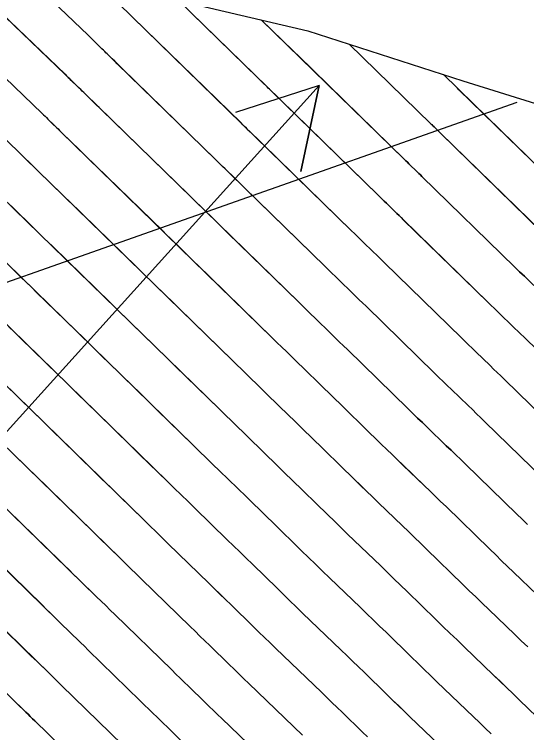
# Model space of a CAD drawing. Extents: x 954385 to 988206, y 1868364 to 1924553.
# Drawn here: x 955772.86 to 955807.79, y 1923075.98 to 1923124.94 of the extents above; entities that cross this region are included whole.
import ezdxf

# ---------------------------------------------------------------- set-up
doc = ezdxf.new("R2010")
doc.units = 0
for name, color, linetype in [('16', 7, 'Continuous'), ('24', 7, 'Continuous'), ('26', 7, 'Continuous'), ('6', 7, 'Continuous'), ('7', 7, 'Continuous')]:
    doc.layers.add(name, color=color, linetype=linetype)

msp = doc.modelspace()

# ---------------------------------------------------------------- linework, layer by layer
at = {"layer": '16'}
for points in [[(955711.282, 1923154.13), (955717.119, 1923145.758), (955727.293, 1923141.942), (955730.068, 1923141.071), (955737.923, 1923138.606), (955747.694, 1923134.367), (955758.591, 1923131.311), (955769.513, 1923128.281), (955780.191, 1923126.779), (955781.602, 1923126.478), (955792.879, 1923123.821), (955803.445, 1923120.417), (955814.086, 1923117.093)], [(955769.315, 1923127.593), (955776.323, 1923120.854), (955776.43, 1923120.75), (955776.536, 1923120.647), (955776.643, 1923120.544), (955776.75, 1923120.44), (955792.253, 1923105.324), (955792.53, 1923105.054), (955792.807, 1923104.784), (955793.083, 1923104.515), (955793.36, 1923104.245), (955794.468, 1923103.166), (955794.744, 1923102.896), (955795.021, 1923102.627), (955795.298, 1923102.357), (955795.575, 1923102.087), (955799.707, 1923098.058), (955800.033, 1923097.741), (955800.358, 1923097.426), (955800.684, 1923097.11), (955801.011, 1923096.796), (955802.319, 1923095.538), (955802.646, 1923095.223), (955802.972, 1923094.908), (955803.298, 1923094.592), (955803.624, 1923094.276), (955807.118, 1923090.875), (955807.481, 1923090.521), (955807.846, 1923090.169)], [(955773.52, 1923127.717), (955777.887, 1923123.518), (955778.001, 1923123.408), (955778.116, 1923123.297), (955778.23, 1923123.186), (955778.344, 1923123.075), (955794.056, 1923107.756), (955794.288, 1923107.529), (955794.521, 1923107.303), (955794.753, 1923107.077), (955794.985, 1923106.85), (955795.914, 1923105.945), (955796.146, 1923105.719), (955796.378, 1923105.493), (955796.611, 1923105.267), (955796.843, 1923105.04), (955801.53, 1923100.47), (955801.814, 1923100.194), (955802.098, 1923099.918), (955802.383, 1923099.643), (955802.668, 1923099.368), (955803.811, 1923098.27), (955804.096, 1923097.995), (955804.381, 1923097.72), (955804.666, 1923097.444), (955804.95, 1923097.168), (955808.954, 1923093.27)], [(955810.79, 1923095.665), (955806.276, 1923100.06), (955806.033, 1923100.296), (955805.79, 1923100.531), (955805.546, 1923100.767), (955805.302, 1923101.002), (955804.326, 1923101.941), (955804.082, 1923102.176), (955803.838, 1923102.411), (955803.595, 1923102.647), (955803.352, 1923102.883), (955798.111, 1923107.993), (955797.923, 1923108.176), (955797.735, 1923108.359), (955797.548, 1923108.542), (955797.36, 1923108.725), (955796.61, 1923109.456), (955796.422, 1923109.639), (955796.234, 1923109.821), (955796.047, 1923110.004), (955795.859, 1923110.187), (955779.938, 1923125.71)], [(955784.036, 1923125.905), (955797.662, 1923112.619), (955797.805, 1923112.479), (955797.948, 1923112.34), (955798.091, 1923112.201), (955798.234, 1923112.061), (955798.807, 1923111.504), (955798.95, 1923111.365), (955799.093, 1923111.225), (955799.236, 1923111.086), (955799.379, 1923110.946), (955805.175, 1923105.296), (955805.376, 1923105.099), (955805.578, 1923104.904), (955805.78, 1923104.708), (955805.983, 1923104.513), (955806.793, 1923103.734), (955806.996, 1923103.539), (955807.198, 1923103.343), (955807.4, 1923103.148), (955807.602, 1923102.952), (955812.626, 1923098.061)], [(955768.375, 1923124.328), (955774.758, 1923118.189), (955774.858, 1923118.093), (955774.957, 1923117.997), (955775.056, 1923117.901), (955775.155, 1923117.805), (955790.45, 1923102.892), (955790.771, 1923102.579), (955791.093, 1923102.266), (955791.414, 1923101.952), (955791.736, 1923101.639), (955793.021, 1923100.387), (955793.343, 1923100.074), (955793.664, 1923099.76), (955793.985, 1923099.447), (955794.307, 1923099.134), (955797.885, 1923095.645), (955798.251, 1923095.289), (955798.618, 1923094.933), (955798.986, 1923094.578), (955799.354, 1923094.223), (955800.828, 1923092.806), (955801.196, 1923092.451), (955801.564, 1923092.096), (955801.931, 1923091.74), (955802.298, 1923091.384), (955805.281, 1923088.48), (955805.684, 1923088.089), (955806.086, 1923087.699), (955806.49, 1923087.309), (955806.894, 1923086.92), (955808.512, 1923085.366)], [(955789.703, 1923124.569), (955799.465, 1923115.051), (955799.564, 1923114.955), (955799.662, 1923114.859), (955799.761, 1923114.763), (955799.859, 1923114.667), (955800.253, 1923114.283), (955800.351, 1923114.187), (955800.45, 1923114.091), (955800.548, 1923113.996), (955800.647, 1923113.9), (955806.997, 1923107.708), (955807.157, 1923107.552), (955807.318, 1923107.396), (955807.479, 1923107.241), (955807.64, 1923107.086), (955808.285, 1923106.466)], [(955808.82, 1923110.121), (955801.915, 1923116.853), (955801.807, 1923116.958), (955801.699, 1923117.063), (955801.484, 1923117.272), (955801.376, 1923117.377), (955801.269, 1923117.482), (955795.7, 1923122.912)], [(955807.872, 1923081.82), (955807.429, 1923082.246), (955806.985, 1923082.672), (955805.213, 1923084.375), (955804.77, 1923084.801), (955804.327, 1923085.228), (955803.886, 1923085.656), (955803.445, 1923086.084), (955800.971, 1923088.492), (955800.564, 1923088.889), (955800.155, 1923089.284), (955799.746, 1923089.679), (955799.337, 1923090.074), (955797.697, 1923091.651), (955797.287, 1923092.045), (955796.878, 1923092.44), (955796.47, 1923092.836), (955796.063, 1923093.233), (955793.039, 1923096.181), (955792.673, 1923096.537), (955792.307, 1923096.894), (955791.941, 1923097.251), (955791.575, 1923097.607), (955790.111, 1923099.034), (955789.745, 1923099.39), (955789.379, 1923099.747), (955789.013, 1923100.104), (955788.647, 1923100.46), (955773.561, 1923115.17), (955773.47, 1923115.259), (955773.378, 1923115.347), (955773.286, 1923115.436), (955773.194, 1923115.525), (955767.435, 1923121.063)], [(955810.642, 1923112.533), (955803.182, 1923119.806), (955803.072, 1923119.914), (955802.116, 1923120.845)], [(955809.091, 1923076.487), (955807.312, 1923078.197), (955806.868, 1923078.624), (955806.423, 1923079.052), (955805.978, 1923079.479), (955805.534, 1923079.906), (955803.528, 1923081.834), (955803.048, 1923082.295), (955802.568, 1923082.758), (955802.09, 1923083.222), (955801.612, 1923083.686), (955799.645, 1923085.6), (955799.196, 1923086.037), (955798.747, 1923086.473), (955798.296, 1923086.908), (955797.845, 1923087.342), (955796.04, 1923089.078), (955795.589, 1923089.512), (955795.138, 1923089.948), (955794.689, 1923090.384), (955794.24, 1923090.82), (955791.771, 1923093.228), (955791.36, 1923093.628), (955790.95, 1923094.028), (955790.539, 1923094.428), (955790.129, 1923094.828), (955788.486, 1923096.428), (955788.075, 1923096.828), (955787.665, 1923097.228), (955787.254, 1923097.629), (955786.844, 1923098.029), (955771.967, 1923112.534)], [(955805.378, 1923075.895), (955804.974, 1923076.283), (955804.571, 1923076.671), (955804.167, 1923077.059), (955801.68, 1923079.448), (955801.244, 1923079.867), (955800.809, 1923080.288), (955800.375, 1923080.709), (955799.941, 1923081.13), (955798.206, 1923082.818), (955797.773, 1923083.24), (955797.338, 1923083.661), (955796.903, 1923084.081), (955796.467, 1923084.501), (955794.354, 1923086.533), (955793.876, 1923086.993), (955793.398, 1923087.455), (955792.922, 1923087.917), (955792.446, 1923088.38), (955790.503, 1923090.274), (955790.048, 1923090.718), (955789.593, 1923091.162), (955789.138, 1923091.605), (955788.682, 1923092.049), (955786.861, 1923093.823), (955786.406, 1923094.266), (955785.951, 1923094.71), (955785.496, 1923095.153), (955785.041, 1923095.597), (955770.372, 1923109.899)], [(955802.8, 1923074.212), (955799.833, 1923077.062), (955799.441, 1923077.439), (955799.05, 1923077.817), (955798.659, 1923078.196), (955798.269, 1923078.575), (955796.71, 1923080.092), (955796.32, 1923080.471), (955795.93, 1923080.849), (955795.539, 1923081.227), (955795.147, 1923081.604), (955792.518, 1923084.132), (955792.088, 1923084.547), (955791.658, 1923084.962), (955791.229, 1923085.378), (955790.801, 1923085.794), (955789.091, 1923087.462), (955788.663, 1923087.879), (955788.236, 1923088.296), (955787.808, 1923088.712), (955787.38, 1923089.129), (955785.176, 1923091.276), (955784.706, 1923091.734), (955784.237, 1923092.191), (955783.768, 1923092.649), (955783.298, 1923093.106), (955768.778, 1923107.264)], [(955796.944, 1923075.683), (955796.598, 1923076.019), (955795.214, 1923077.366), (955794.868, 1923077.702), (955794.521, 1923078.038), (955794.174, 1923078.373), (955793.827, 1923078.708), (955790.681, 1923081.732), (955790.299, 1923082.1), (955789.918, 1923082.469), (955789.537, 1923082.838), (955789.157, 1923083.208), (955787.638, 1923084.689), (955787.258, 1923085.059), (955786.879, 1923085.429), (955786.499, 1923085.799), (955786.119, 1923086.17), (955783.358, 1923088.859), (955782.94, 1923089.266), (955782.523, 1923089.673), (955782.106, 1923090.079), (955781.689, 1923090.486), (955767.184, 1923104.629)], [(955792.506, 1923075.812), (955788.845, 1923079.332), (955788.511, 1923079.654), (955788.178, 1923079.976), (955787.845, 1923080.299), (955787.513, 1923080.622), (955786.185, 1923081.916), (955785.853, 1923082.24), (955785.521, 1923082.563), (955785.189, 1923082.887), (955784.857, 1923083.21), (955781.539, 1923086.443), (955781.174, 1923086.798), (955780.809, 1923087.154), (955780.444, 1923087.51), (955780.079, 1923087.866), (955765.589, 1923101.993)], [(955791.186, 1923072.915), (955787.008, 1923076.932), (955786.723, 1923077.207), (955786.437, 1923077.483), (955786.153, 1923077.759), (955785.868, 1923078.036), (955784.732, 1923079.143), (955784.448, 1923079.42), (955784.164, 1923079.697), (955783.88, 1923079.974), (955783.596, 1923080.251), (955779.721, 1923084.026), (955779.408, 1923084.33), (955779.095, 1923084.635), (955778.782, 1923084.94), (955778.47, 1923085.245), (955763.995, 1923099.358)], [(955762.401, 1923096.723), (955776.86, 1923082.625), (955777.121, 1923082.371), (955777.381, 1923082.117), (955777.642, 1923081.863), (955777.903, 1923081.609), (955782.335, 1923077.291), (955782.571, 1923077.061), (955782.807, 1923076.831), (955783.043, 1923076.601), (955783.28, 1923076.37), (955784.224, 1923075.449)], [(955781.073, 1923074.332), (955776.084, 1923079.192), (955775.876, 1923079.395), (955775.667, 1923079.598), (955775.459, 1923079.801), (955775.25, 1923080.005), (955760.807, 1923094.088)], [(955779.812, 1923071.372), (955774.266, 1923076.775), (955774.11, 1923076.927), (955773.953, 1923077.08), (955773.797, 1923077.232), (955773.641, 1923077.384), (955759.212, 1923091.452)]]:
    msp.add_lwpolyline(points, dxfattribs=at)
at = {"layer": '24'}
msp.add_lwpolyline([(955711.282, 1923154.13), (955717.119, 1923145.758), (955727.293, 1923141.942), (955730.068, 1923141.071), (955737.923, 1923138.606), (955747.694, 1923134.367), (955758.591, 1923131.311), (955769.513, 1923128.281), (955780.191, 1923126.779), (955781.602, 1923126.478), (955792.879, 1923123.821), (955803.445, 1923120.417), (955814.086, 1923117.093)], dxfattribs=at)
at = {"layer": '26'}
for points in [[(955657.131, 1922968.928), (955793.644, 1923120.095), (955792.388, 1923114.228), (955793.644, 1923120.095), (955787.935, 1923118.25)], [(955807.131, 1923118.928), (955762.499, 1923103.203), (955766.403, 1923107.759), (955762.499, 1923103.203), (955768.397, 1923102.1)]]:
    msp.add_lwpolyline(points, dxfattribs=at)
at = {"layer": '6'}
for points in [[(955768.375, 1923124.327), (955774.758, 1923118.189), (955774.858, 1923118.093), (955774.957, 1923117.997), (955775.056, 1923117.901), (955775.155, 1923117.804), (955775.55, 1923117.418), (955775.649, 1923117.322), (955775.748, 1923117.225), (955775.847, 1923117.129), (955775.945, 1923117.032), (955776.905, 1923116.097), (955777.098, 1923115.909), (955777.291, 1923115.721), (955777.484, 1923115.533), (955777.677, 1923115.344), (955782.978, 1923110.179), (955783.247, 1923109.916), (955783.517, 1923109.654), (955783.786, 1923109.392), (955784.055, 1923109.129), (955785.131, 1923108.079), (955785.4, 1923107.817), (955785.67, 1923107.554), (955785.939, 1923107.292), (955786.208, 1923107.03), (955790.45, 1923102.892), (955790.771, 1923102.579), (955791.093, 1923102.265), (955791.414, 1923101.952), (955791.735, 1923101.639), (955793.021, 1923100.387), (955793.343, 1923100.074), (955793.664, 1923099.761), (955793.986, 1923099.447), (955794.307, 1923099.134), (955797.885, 1923095.646), (955798.251, 1923095.289), (955798.618, 1923094.933), (955798.986, 1923094.578), (955799.354, 1923094.224), (955800.828, 1923092.806), (955801.196, 1923092.452), (955801.564, 1923092.097), (955801.931, 1923091.741), (955802.297, 1923091.385), (955805.282, 1923088.48), (955805.684, 1923088.089), (955806.087, 1923087.699), (955806.49, 1923087.309), (955806.894, 1923086.92), (955808.512, 1923085.366)], [(955808.285, 1923106.466), (955807.64, 1923107.086), (955807.479, 1923107.241), (955807.318, 1923107.397), (955807.157, 1923107.552), (955806.997, 1923107.708), (955800.647, 1923113.9), (955800.548, 1923113.996), (955800.45, 1923114.091), (955800.351, 1923114.187), (955800.253, 1923114.283), (955799.859, 1923114.667), (955799.761, 1923114.763), (955799.662, 1923114.858), (955799.564, 1923114.954), (955799.466, 1923115.05), (955792.207, 1923122.13), (955791.963, 1923122.368), (955791.882, 1923122.447), (955789.704, 1923124.569)], [(955796.944, 1923075.683), (955796.598, 1923076.019), (955795.214, 1923077.366), (955794.868, 1923077.703), (955794.521, 1923078.038), (955794.174, 1923078.374), (955793.826, 1923078.709), (955790.681, 1923081.733), (955790.299, 1923082.101), (955789.918, 1923082.47), (955789.537, 1923082.839), (955789.157, 1923083.209), (955787.638, 1923084.69), (955787.259, 1923085.06), (955786.879, 1923085.43), (955786.499, 1923085.8), (955786.119, 1923086.17), (955783.358, 1923088.859), (955782.94, 1923089.266), (955782.523, 1923089.672), (955782.106, 1923090.079), (955781.689, 1923090.486), (955780.02, 1923092.113), (955779.603, 1923092.52), (955779.186, 1923092.926), (955778.769, 1923093.333), (955778.352, 1923093.74), (955776.058, 1923095.978), (955775.577, 1923096.446), (955775.097, 1923096.914), (955774.617, 1923097.382), (955774.137, 1923097.85), (955772.181, 1923099.756)], [(955772.703, 1923078.298), (955773.015, 1923077.993), (955773.64, 1923077.384), (955773.797, 1923077.231), (955773.953, 1923077.079), (955774.109, 1923076.927), (955774.266, 1923076.774), (955779.812, 1923071.373)]]:
    msp.add_lwpolyline(points, dxfattribs=at)
at = {"layer": '7'}
for points in [[(955807.846, 1923090.169), (955807.482, 1923090.522), (955807.118, 1923090.875), (955803.623, 1923094.276), (955803.298, 1923094.593), (955802.972, 1923094.908), (955802.646, 1923095.223), (955802.319, 1923095.538), (955801.011, 1923096.796), (955800.684, 1923097.111), (955800.358, 1923097.426), (955800.032, 1923097.742), (955799.707, 1923098.058), (955795.575, 1923102.087), (955795.298, 1923102.357), (955795.021, 1923102.627), (955794.745, 1923102.896), (955794.468, 1923103.166), (955793.36, 1923104.245), (955793.083, 1923104.514), (955792.807, 1923104.784), (955792.53, 1923105.054), (955792.253, 1923105.324), (955787.408, 1923110.05), (955786.966, 1923110.48), (955786.525, 1923110.911), (955785.642, 1923111.772), (955785.421, 1923111.987), (955785.201, 1923112.202), (955784.98, 1923112.417), (955784.759, 1923112.632), (955778.776, 1923118.462), (955778.637, 1923118.598), (955778.498, 1923118.733), (955778.359, 1923118.868), (955778.22, 1923119.004), (955777.6, 1923119.609), (955777.493, 1923119.713), (955777.387, 1923119.816), (955777.281, 1923119.92), (955777.174, 1923120.024), (955776.749, 1923120.439), (955776.643, 1923120.543), (955776.536, 1923120.647), (955776.429, 1923120.75), (955776.322, 1923120.853), (955769.315, 1923127.592)], [(955808.954, 1923093.27), (955804.949, 1923097.168), (955804.665, 1923097.444), (955804.381, 1923097.72), (955804.096, 1923097.995), (955803.81, 1923098.27), (955802.668, 1923099.369), (955802.383, 1923099.643), (955802.098, 1923099.919), (955801.814, 1923100.195), (955801.53, 1923100.471), (955796.843, 1923105.04), (955796.611, 1923105.267), (955796.379, 1923105.493), (955796.146, 1923105.719), (955795.914, 1923105.945), (955794.985, 1923106.85), (955794.753, 1923107.076), (955794.521, 1923107.303), (955794.288, 1923107.529), (955794.056, 1923107.755), (955788.607, 1923113.07), (955788.263, 1923113.406), (955787.918, 1923113.742), (955787.229, 1923114.414), (955787.057, 1923114.582), (955786.884, 1923114.75), (955786.712, 1923114.918), (955786.54, 1923115.086), (955779.875, 1923121.58), (955779.705, 1923121.745), (955779.536, 1923121.911), (955779.196, 1923122.242), (955779.111, 1923122.325), (955779.027, 1923122.407), (955778.942, 1923122.49), (955778.857, 1923122.573), (955778.344, 1923123.075), (955778.23, 1923123.186), (955778.115, 1923123.297), (955778.001, 1923123.407), (955777.887, 1923123.518), (955773.519, 1923127.717)], [(955812.627, 1923098.061), (955807.602, 1923102.952), (955807.4, 1923103.148), (955807.198, 1923103.344), (955806.996, 1923103.539), (955806.793, 1923103.734), (955805.983, 1923104.514), (955805.78, 1923104.709), (955805.578, 1923104.904), (955805.376, 1923105.1), (955805.175, 1923105.296), (955799.379, 1923110.947), (955799.236, 1923111.086), (955799.093, 1923111.225), (955798.95, 1923111.365), (955798.807, 1923111.504), (955798.234, 1923112.061), (955798.091, 1923112.2), (955797.948, 1923112.34), (955797.805, 1923112.479), (955797.662, 1923112.619), (955791.007, 1923119.11), (955790.705, 1923119.404), (955790.403, 1923119.699), (955790.328, 1923119.772), (955790.252, 1923119.846), (955790.177, 1923119.92), (955790.101, 1923119.993), (955784.034, 1923125.905)], [(955810.79, 1923095.666), (955806.275, 1923100.06), (955806.033, 1923100.296), (955805.789, 1923100.532), (955805.546, 1923100.767), (955805.302, 1923101.002), (955804.325, 1923101.941), (955804.081, 1923102.176), (955803.838, 1923102.411), (955803.595, 1923102.647), (955803.352, 1923102.883), (955798.111, 1923107.993), (955797.923, 1923108.176), (955797.736, 1923108.359), (955797.548, 1923108.542), (955797.36, 1923108.725), (955796.61, 1923109.456), (955796.422, 1923109.638), (955796.234, 1923109.821), (955796.047, 1923110.004), (955795.859, 1923110.187), (955789.807, 1923116.09), (955789.436, 1923116.452), (955788.816, 1923117.056), (955788.692, 1923117.177), (955788.568, 1923117.298), (955788.444, 1923117.419), (955788.32, 1923117.54), (955780.974, 1923124.698), (955780.851, 1923124.818), (955780.697, 1923124.968)], [(955795.702, 1923122.912), (955801.269, 1923117.482), (955801.322, 1923117.429), (955801.376, 1923117.377), (955801.43, 1923117.325), (955801.484, 1923117.272), (955801.699, 1923117.062), (955801.807, 1923116.958), (955801.915, 1923116.853), (955808.819, 1923110.121)], [(955767.435, 1923121.063), (955773.194, 1923115.524), (955773.286, 1923115.436), (955773.378, 1923115.347), (955773.469, 1923115.258), (955773.561, 1923115.169), (955773.926, 1923114.812), (955774.017, 1923114.723), (955774.108, 1923114.634), (955774.2, 1923114.545), (955774.291, 1923114.456), (955775.59, 1923113.19), (955775.837, 1923112.949), (955776.084, 1923112.708), (955776.331, 1923112.467), (955776.578, 1923112.227), (955781.198, 1923107.725), (955781.515, 1923107.416), (955781.833, 1923107.106), (955782.15, 1923106.796), (955782.468, 1923106.487), (955783.738, 1923105.248), (955784.055, 1923104.939), (955784.373, 1923104.629), (955784.69, 1923104.319), (955785.008, 1923104.01), (955788.647, 1923100.46), (955789.013, 1923100.103), (955789.379, 1923099.747), (955789.745, 1923099.39), (955790.111, 1923099.034), (955791.575, 1923097.608), (955791.941, 1923097.251), (955792.307, 1923096.895), (955792.673, 1923096.538), (955793.039, 1923096.181), (955796.063, 1923093.233), (955796.47, 1923092.837), (955796.878, 1923092.441), (955797.287, 1923092.046), (955797.697, 1923091.651), (955799.336, 1923090.074), (955799.746, 1923089.68), (955800.155, 1923089.285), (955800.563, 1923088.889), (955800.971, 1923088.493), (955803.445, 1923086.085), (955803.886, 1923085.656), (955804.328, 1923085.229), (955804.77, 1923084.802), (955805.213, 1923084.376), (955806.986, 1923082.672), (955807.429, 1923082.246), (955807.872, 1923081.82)], [(955802.117, 1923120.845), (955803.072, 1923119.914), (955803.109, 1923119.878), (955803.183, 1923119.806), (955810.642, 1923112.533)], [(955809.091, 1923076.487), (955807.312, 1923078.197), (955806.868, 1923078.624), (955806.423, 1923079.052), (955805.979, 1923079.479), (955805.534, 1923079.906), (955803.528, 1923081.834), (955803.048, 1923082.296), (955802.569, 1923082.759), (955802.09, 1923083.222), (955801.612, 1923083.686), (955799.645, 1923085.601), (955799.196, 1923086.037), (955798.746, 1923086.473), (955798.296, 1923086.908), (955797.845, 1923087.342), (955796.04, 1923089.079), (955795.589, 1923089.513), (955795.138, 1923089.948), (955794.689, 1923090.384), (955794.24, 1923090.821), (955791.771, 1923093.228), (955791.361, 1923093.628), (955790.95, 1923094.028), (955790.539, 1923094.428), (955790.129, 1923094.828), (955788.486, 1923096.428), (955788.075, 1923096.828), (955787.665, 1923097.228), (955787.254, 1923097.628), (955786.844, 1923098.028), (955783.808, 1923100.989), (955783.442, 1923101.346), (955783.076, 1923101.703), (955782.71, 1923102.06), (955782.344, 1923102.417), (955780.881, 1923103.844), (955780.515, 1923104.201), (955780.149, 1923104.558), (955779.783, 1923104.915), (955779.417, 1923105.271), (955775.479, 1923109.109), (955775.178, 1923109.402), (955774.877, 1923109.696), (955774.576, 1923109.989), (955774.275, 1923110.283), (955772.636, 1923111.88)], [(955770.982, 1923109.303), (955772.959, 1923107.375), (955773.314, 1923107.029), (955773.669, 1923106.683), (955774.024, 1923106.337), (955774.379, 1923105.991), (955777.636, 1923102.818), (955778.051, 1923102.414), (955778.465, 1923102.01), (955778.879, 1923101.606), (955779.294, 1923101.202), (955780.951, 1923099.586), (955781.365, 1923099.182), (955781.78, 1923098.778), (955782.194, 1923098.374), (955782.608, 1923097.969), (955785.041, 1923095.597), (955785.496, 1923095.153), (955785.951, 1923094.709), (955786.406, 1923094.266), (955786.861, 1923093.823), (955788.682, 1923092.049), (955789.138, 1923091.606), (955789.593, 1923091.162), (955790.048, 1923090.719), (955790.503, 1923090.275), (955792.446, 1923088.381), (955792.922, 1923087.918), (955793.398, 1923087.455), (955793.876, 1923086.994), (955794.354, 1923086.533), (955796.467, 1923084.502), (955796.903, 1923084.082), (955797.338, 1923083.661), (955797.772, 1923083.24), (955798.206, 1923082.819), (955799.941, 1923081.131), (955800.375, 1923080.709), (955800.809, 1923080.288), (955801.245, 1923079.868), (955801.681, 1923079.448), (955804.167, 1923077.059), (955804.571, 1923076.671), (955804.974, 1923076.283), (955805.378, 1923075.895)], [(955802.8, 1923074.212), (955799.833, 1923077.063), (955799.441, 1923077.44), (955799.05, 1923077.818), (955798.659, 1923078.196), (955798.269, 1923078.575), (955796.71, 1923080.092), (955796.32, 1923080.472), (955795.93, 1923080.85), (955795.538, 1923081.228), (955795.147, 1923081.605), (955792.518, 1923084.133), (955792.088, 1923084.547), (955791.658, 1923084.963), (955791.23, 1923085.378), (955790.802, 1923085.795), (955789.091, 1923087.462), (955788.664, 1923087.879), (955788.236, 1923088.296), (955787.808, 1923088.713), (955787.38, 1923089.129), (955785.176, 1923091.276), (955784.706, 1923091.733), (955784.237, 1923092.191), (955783.768, 1923092.648), (955783.298, 1923093.106), (955781.408, 1923094.949), (955780.946, 1923095.401), (955780.483, 1923095.852), (955780.02, 1923096.303), (955779.557, 1923096.754), (955777.707, 1923098.56), (955777.244, 1923099.011), (955776.781, 1923099.462), (955776.318, 1923099.913), (955775.855, 1923100.364), (955773.28, 1923102.873), (955772.871, 1923103.272), (955772.462, 1923103.671)], [(955772.572, 1923095.186), (955772.993, 1923094.776), (955773.413, 1923094.366), (955773.834, 1923093.956), (955774.255, 1923093.546), (955777.16, 1923090.713), (955777.525, 1923090.357), (955777.889, 1923090.001), (955778.254, 1923089.645), (955778.619, 1923089.289), (955780.079, 1923087.865), (955780.444, 1923087.509), (955780.809, 1923087.154), (955781.174, 1923086.798), (955781.539, 1923086.442), (955784.858, 1923083.211), (955785.19, 1923082.887), (955785.522, 1923082.564), (955785.854, 1923082.24), (955786.186, 1923081.917), (955787.513, 1923080.623), (955787.845, 1923080.299), (955788.178, 1923079.977), (955788.511, 1923079.654), (955788.845, 1923079.333), (955792.506, 1923075.812)], [(955791.186, 1923072.916), (955787.008, 1923076.933), (955786.723, 1923077.208), (955786.438, 1923077.484), (955786.153, 1923077.76), (955785.869, 1923078.036), (955784.733, 1923079.144), (955784.449, 1923079.421), (955784.165, 1923079.698), (955783.88, 1923079.974), (955783.596, 1923080.251), (955779.721, 1923084.025), (955779.408, 1923084.33), (955779.095, 1923084.635), (955778.782, 1923084.94), (955778.469, 1923085.245), (955777.218, 1923086.465), (955776.906, 1923086.77), (955776.593, 1923087.075), (955776.28, 1923087.38), (955775.967, 1923087.685), (955772.452, 1923091.114)], [(955784.224, 1923075.45), (955783.28, 1923076.371), (955783.044, 1923076.601), (955782.808, 1923076.832), (955782.571, 1923077.062), (955782.335, 1923077.292), (955777.903, 1923081.608), (955777.642, 1923081.862), (955777.381, 1923082.116), (955777.12, 1923082.37), (955776.86, 1923082.624), (955775.817, 1923083.641), (955775.557, 1923083.895), (955775.296, 1923084.149), (955775.036, 1923084.404), (955774.775, 1923084.658), (955770.649, 1923088.682)], [(955781.074, 1923074.332), (955776.084, 1923079.191), (955775.876, 1923079.394), (955775.667, 1923079.598), (955775.459, 1923079.801), (955775.25, 1923080.004), (955774.416, 1923080.817), (955773.999, 1923081.224), (955773.583, 1923081.63), (955768.846, 1923086.25)]]:
    msp.add_lwpolyline(points, dxfattribs=at)

doc.saveas('drawing.dxf')
